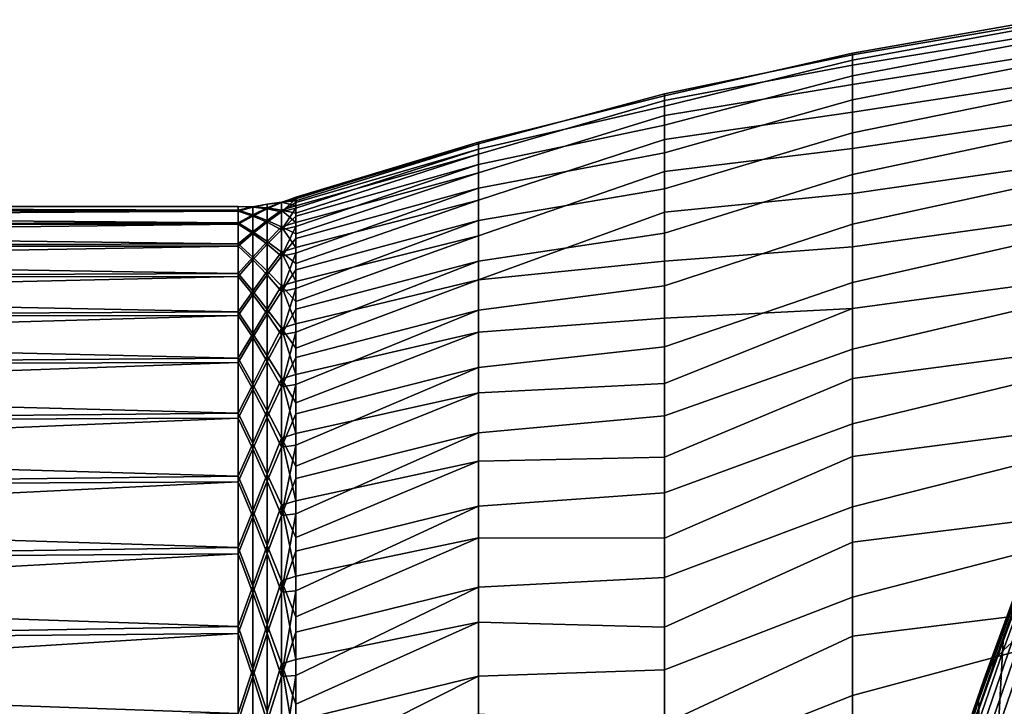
# Model space of a CAD drawing. Header units: metres. Extents: x -29 to 117, y -464 to 29.
# Tile 316 of 362: x 61.13 to 66.41, y 21.52 to 25.2. Entities that reach past the tile are written whole.
import ezdxf

# ---------------------------------------------------------------- set-up
doc = ezdxf.new("R2010")
doc.units = ezdxf.units.M
doc.layers.add('solid_24_501_056_XXX', color=7, linetype='CONTINUOUS')

msp = doc.modelspace()

# ---------------------------------------------------------------- linework, layer by layer
at = {"layer": 'solid_24_501_056_XXX'}
for points in [[(66.614128, 25.185856, 51.092991), (65.597748, 25.012846, 51.241402), (65.597748, 25.022272, 52.322258), (66.614128, 25.201582, 52.174118)], [(66.614128, 25.201582, 52.174118), (65.597748, 25.022272, 52.322258), (65.597748, 24.985014, 53.402512), (66.614128, 25.170919, 53.254925)], [(66.614128, 25.123774, 50.013531), (65.597748, 24.956753, 50.161961), (65.597748, 25.012846, 51.241402), (66.614128, 25.185856, 51.092991)], [(66.614128, 25.170919, 53.254925), (65.597748, 24.985014, 53.402512), (65.597748, 24.90114, 54.480152), (66.614128, 25.093927, 54.333424)], [(66.614128, 25.015446, 48.937729), (65.597748, 24.854099, 49.085945), (65.597748, 24.956753, 50.161961), (66.614128, 25.123774, 50.013531)], [(66.614128, 25.093927, 54.333424), (65.597748, 24.90114, 54.480152), (65.597748, 24.770809, 55.553162), (66.614128, 24.970745, 55.407627)], [(65.597748, 25.012846, 51.241402), (64.589394, 24.803808, 51.707069), (64.589394, 24.79344, 52.774639), (65.597748, 25.022272, 52.322258)], [(65.597748, 25.022272, 52.322258), (64.589394, 24.79344, 52.774639), (64.589394, 24.737144, 53.840767), (65.597748, 24.985014, 53.402512)], [(65.597748, 24.956753, 50.161961), (64.589394, 24.76823, 50.640049), (64.589394, 24.803808, 51.707069), (65.597748, 25.012846, 51.241402)], [(65.597748, 24.985014, 53.402512), (64.589394, 24.737144, 53.840767), (64.589394, 24.635025, 54.903492), (65.597748, 24.90114, 54.480152)], [(66.614128, 24.861073, 47.867561), (65.597748, 24.705074, 48.015369), (65.597748, 24.854099, 49.085945), (66.614128, 25.015446, 48.937729)], [(65.597748, 24.854099, 49.085945), (64.589394, 24.686773, 49.575542), (64.589394, 24.76823, 50.640049), (65.597748, 24.956753, 50.161961)], [(66.614128, 24.970745, 55.407627), (65.597748, 24.770809, 55.553162), (65.597748, 24.594263, 56.619545), (66.614128, 24.801601, 56.475555)], [(65.597748, 24.90114, 54.480152), (64.589394, 24.635025, 54.903492), (64.589394, 24.487272, 55.960835), (65.597748, 24.770809, 55.553162)], [(65.597748, 24.705074, 48.015369), (64.589394, 24.559586, 48.51553), (64.589394, 24.686773, 49.575542), (65.597748, 24.854099, 49.085945)], [(66.614128, 24.660942, 46.805004), (65.597748, 24.509956, 46.952229), (65.597748, 24.705074, 48.015369), (66.614128, 24.861073, 47.867561)], [(64.589394, 24.803808, 51.707069), (64.589394, 24.76823, 50.640049), (63.590717, 24.479879, 50.19796), (63.590717, 24.534863, 51.256824)], [(64.589394, 24.79344, 52.774639), (64.589394, 24.803808, 51.707069), (63.590717, 24.534863, 51.256824), (63.590717, 24.544067, 52.317074)], [(64.589394, 24.737144, 53.840767), (64.589394, 24.79344, 52.774639), (63.590717, 24.544067, 52.317074), (63.590717, 24.507477, 53.376728)], [(64.589394, 24.76823, 50.640049), (64.589394, 24.686773, 49.575542), (63.590717, 24.379219, 49.142464), (63.590717, 24.479879, 50.19796)], [(65.597748, 24.770809, 55.553162), (64.589394, 24.487272, 55.960835), (64.589394, 24.294161, 57.010838), (65.597748, 24.594263, 56.619545)], [(66.614128, 24.801601, 56.475555), (65.597748, 24.594263, 56.619545), (65.597748, 24.37183, 57.677307), (66.614128, 24.586805, 57.535248)], [(64.589394, 24.635025, 54.903492), (64.589394, 24.737144, 53.840767), (63.590717, 24.507477, 53.376728), (63.590717, 24.425158, 54.433819)], [(64.589394, 24.686773, 49.575542), (64.589394, 24.559586, 48.51553), (63.590717, 24.233068, 48.092293), (63.590717, 24.379219, 49.142464)], [(65.597748, 24.509956, 46.952229), (64.589394, 24.386904, 47.461971), (64.589394, 24.559586, 48.51553), (65.597748, 24.705074, 48.015369)], [(64.589394, 24.487272, 55.960835), (64.589394, 24.635025, 54.903492), (63.590717, 24.425158, 54.433819), (63.590717, 24.297264, 55.486366)], [(66.614128, 24.415417, 45.752007), (65.597748, 24.26911, 45.898506), (65.597748, 24.509956, 46.952229), (66.614128, 24.660942, 46.805004)], [(64.589394, 24.559586, 48.51553), (64.589394, 24.386904, 47.461971), (63.590717, 24.041704, 47.049416), (63.590717, 24.233068, 48.092293)], [(65.597748, 24.594263, 56.619545), (64.589394, 24.294161, 57.010838), (64.589394, 24.056046, 58.051563), (65.597748, 24.37183, 57.677307)], [(66.614128, 24.586805, 57.535248), (65.597748, 24.37183, 57.677307), (65.597748, 24.103928, 58.72448), (66.614128, 24.326756, 58.584755)], [(62.611195, 24.245152, 51.564808), (62.611195, 24.248865, 52.096222), (63.590717, 24.544067, 52.317074), (63.590717, 24.534863, 51.256824)], [(62.611195, 24.240934, 52.62759), (62.611195, 24.221359, 53.158657), (63.590717, 24.507477, 53.376728), (63.590717, 24.544067, 52.317074)], [(62.611195, 24.248865, 52.096222), (62.611195, 24.240934, 52.62759), (63.590717, 24.544067, 52.317074)], [(62.611195, 24.202795, 50.502861), (62.611195, 24.229792, 51.033604), (63.590717, 24.534863, 51.256824), (63.590717, 24.479879, 50.19796)], [(62.611195, 24.229792, 51.033604), (62.611195, 24.245152, 51.564808), (63.590717, 24.534863, 51.256824)], [(62.611195, 24.190153, 53.689167), (62.611195, 24.147327, 54.218864), (63.590717, 24.425158, 54.433819), (63.590717, 24.507477, 53.376728)], [(62.611195, 24.221359, 53.158657), (62.611195, 24.190153, 53.689167), (63.590717, 24.507477, 53.376728)], [(65.597748, 24.26911, 45.898506), (64.589394, 24.169046, 46.416817), (64.589394, 24.386904, 47.461971), (65.597748, 24.509956, 46.952229)], [(62.611195, 24.113949, 49.44379), (62.611195, 24.164175, 49.972839), (63.590717, 24.479879, 50.19796), (63.590717, 24.379219, 49.142464)], [(62.611195, 24.164175, 49.972839), (62.611195, 24.202795, 50.502861), (63.590717, 24.479879, 50.19796)], [(64.589394, 24.294161, 57.010838), (64.589394, 24.487272, 55.960835), (63.590717, 24.297264, 55.486366), (63.590717, 24.124035, 56.532406)], [(62.611195, 24.092903, 54.747498), (62.611195, 24.026909, 55.274811), (63.590717, 24.297264, 55.486366), (63.590717, 24.425158, 54.433819)], [(62.611195, 24.147327, 54.218864), (62.611195, 24.092903, 54.747498), (63.590717, 24.425158, 54.433819)], [(66.614128, 24.124952, 44.71051), (65.597748, 23.982985, 44.856167), (65.597748, 24.26911, 45.898506), (66.614128, 24.415417, 45.752007)], [(62.611195, 23.978783, 48.389629), (62.611195, 24.052141, 48.91597), (63.590717, 24.379219, 49.142464), (63.590717, 24.233068, 48.092293)], [(62.611195, 24.052141, 48.91597), (62.611195, 24.113949, 49.44379), (63.590717, 24.379219, 49.142464)], [(64.589394, 24.386904, 47.461971), (64.589394, 24.169046, 46.416817), (63.590717, 23.805481, 46.015778), (63.590717, 24.041704, 47.049416)], [(65.597748, 24.37183, 57.677307), (64.589394, 24.056046, 58.051563), (64.589394, 23.773369, 59.081078), (65.597748, 24.103928, 58.72448)], [(62.611195, 23.949375, 55.800552), (62.611195, 23.860338, 56.324467), (63.590717, 24.124035, 56.532406), (63.590717, 24.297264, 55.486366)], [(62.611195, 24.026909, 55.274811), (62.611195, 23.949375, 55.800552), (63.590717, 24.297264, 55.486366)], [(64.589394, 24.056046, 58.051563), (64.589394, 24.294161, 57.010838), (63.590717, 24.124035, 56.532406), (63.590717, 23.905794, 57.569992)], [(66.614128, 24.326756, 58.584755), (65.597748, 24.103928, 58.72448), (65.597748, 23.791054, 59.759106), (66.614128, 24.021929, 59.622139)], [(62.535694, 24.220148, 52.606102), (62.611195, 24.240934, 52.62759), (62.611195, 24.248865, 52.096222)], [(62.535694, 24.220148, 52.606102), (62.611195, 24.248865, 52.096222), (62.611195, 24.245152, 51.564808)], [(62.535694, 24.223463, 51.545273), (62.611195, 24.245152, 51.564808), (62.611195, 24.229792, 51.033604)], [(62.535694, 24.223463, 51.545273), (62.535694, 24.220148, 52.606102), (62.611195, 24.245152, 51.564808)], [(62.535694, 24.170399, 53.665768), (62.611195, 24.221359, 53.158657), (62.611195, 24.240934, 52.62759)], [(62.535694, 24.220148, 52.606102), (62.535694, 24.170399, 53.665768), (62.611195, 24.240934, 52.62759)], [(65.597748, 23.982985, 44.856167), (64.589394, 23.90642, 45.382008), (64.589394, 24.169046, 46.416817), (65.597748, 24.26911, 45.898506)], [(62.30183, 24.199959, 52.044647), (57.914215, 24.200001, 52), (57.914215, 24.194078, 52.535355)], [(62.30183, 24.199959, 52.044647), (62.30183, 24.178822, 50.987778), (57.914215, 24.194078, 51.464645), (57.914215, 24.200001, 52)], [(62.30183, 24.174921, 53.101429), (62.30183, 24.199959, 52.044647), (57.914215, 24.194078, 52.535355), (57.914215, 24.176313, 53.070446)], [(62.30183, 24.178822, 50.987778), (57.914215, 24.176313, 50.929554), (57.914215, 24.194078, 51.464645)], [(62.380379, 24.198225, 51.514771), (62.30183, 24.178822, 50.987778), (62.30183, 24.199959, 52.044647)], [(62.380379, 24.196308, 52.572933), (62.30183, 24.199959, 52.044647), (62.30183, 24.174921, 53.101429)], [(62.380379, 24.198225, 51.514771), (62.30183, 24.199959, 52.044647), (62.380379, 24.196308, 52.572933)], [(62.380379, 24.153889, 50.457531), (62.30183, 24.178822, 50.987778), (62.380379, 24.198225, 51.514771)], [(62.380379, 24.196308, 52.572933), (62.30183, 24.174921, 53.101429), (62.380379, 24.14814, 53.630005)], [(62.380379, 24.196308, 52.572933), (62.458523, 24.186665, 53.11504), (62.458523, 24.212288, 52.05616)], [(62.380379, 24.198225, 51.514771), (62.458523, 24.212288, 52.05616), (62.458523, 24.191576, 50.997177)], [(62.380379, 24.198225, 51.514771), (62.380379, 24.196308, 52.572933), (62.458523, 24.212288, 52.05616)], [(62.380379, 24.153889, 50.457531), (62.380379, 24.198225, 51.514771), (62.458523, 24.191576, 50.997177)], [(62.380379, 24.196308, 52.572933), (62.380379, 24.14814, 53.630005), (62.458523, 24.186665, 53.11504)], [(62.380379, 24.153889, 50.457531), (62.458523, 24.191576, 50.997177), (62.458523, 24.124571, 49.940113)], [(62.380379, 24.14814, 53.630005), (62.458523, 24.114754, 54.17178), (62.458523, 24.186665, 53.11504)], [(62.458523, 24.212288, 52.05616), (62.535694, 24.220148, 52.606102), (62.535694, 24.223463, 51.545273)], [(62.458523, 24.191576, 50.997177), (62.535694, 24.223463, 51.545273), (62.535694, 24.180336, 50.485313)], [(62.458523, 24.191576, 50.997177), (62.458523, 24.212288, 52.05616), (62.535694, 24.223463, 51.545273)], [(62.458523, 24.186665, 53.11504), (62.535694, 24.170399, 53.665768), (62.535694, 24.220148, 52.606102)], [(62.458523, 24.212288, 52.05616), (62.458523, 24.186665, 53.11504), (62.535694, 24.220148, 52.606102)], [(62.458523, 24.124571, 49.940113), (62.458523, 24.191576, 50.997177), (62.535694, 24.180336, 50.485313)], [(62.458523, 24.186665, 53.11504), (62.458523, 24.114754, 54.17178), (62.535694, 24.170399, 53.665768)], [(62.535694, 24.223463, 51.545273), (62.611195, 24.229792, 51.033604), (62.611195, 24.202795, 50.502861)], [(62.535694, 24.180336, 50.485313), (62.535694, 24.223463, 51.545273), (62.611195, 24.202795, 50.502861)], [(62.535694, 24.170399, 53.665768), (62.611195, 24.190153, 53.689167), (62.611195, 24.221359, 53.158657)], [(62.535694, 24.180336, 50.485313), (62.611195, 24.202795, 50.502861), (62.611195, 24.164175, 49.972839)], [(62.535694, 24.074308, 54.72224), (62.611195, 24.147327, 54.218864), (62.611195, 24.190153, 53.689167)], [(62.535694, 24.170399, 53.665768), (62.535694, 24.074308, 54.72224), (62.611195, 24.190153, 53.689167)], [(62.611195, 23.797554, 47.342403), (62.611195, 23.893906, 47.865025), (63.590717, 24.233068, 48.092293), (63.590717, 24.041704, 47.049416)], [(62.611195, 23.893906, 47.865025), (62.611195, 23.978783, 48.389629), (63.590717, 24.233068, 48.092293)], [(62.30183, 24.178822, 50.987778), (62.30183, 24.111549, 49.932842), (57.914215, 24.146717, 50.394985), (57.914215, 24.176313, 50.929554)], [(62.30183, 24.174921, 53.101429), (57.914215, 24.176313, 53.070446), (57.914215, 24.146717, 53.605015)], [(62.30183, 24.103758, 54.156113), (62.30183, 24.174921, 53.101429), (57.914215, 24.146717, 53.605015), (57.914215, 24.105301, 54.138798)], [(62.30183, 24.111549, 49.932842), (57.914215, 24.105301, 49.861202), (57.914215, 24.146717, 50.394985)], [(62.380379, 24.153889, 50.457531), (62.30183, 24.111549, 49.932842), (62.30183, 24.178822, 50.987778)], [(62.380379, 24.14814, 53.630005), (62.30183, 24.174921, 53.101429), (62.30183, 24.103758, 54.156113)], [(62.380379, 24.063383, 49.40324), (62.30183, 24.111549, 49.932842), (62.380379, 24.153889, 50.457531)], [(62.380379, 24.14814, 53.630005), (62.30183, 24.103758, 54.156113), (62.380379, 24.053812, 54.68396)], [(62.380379, 24.063383, 49.40324), (62.380379, 24.153889, 50.457531), (62.458523, 24.124571, 49.940113)], [(62.380379, 24.14814, 53.630005), (62.380379, 24.053812, 54.68396), (62.458523, 24.114754, 54.17178)], [(62.458523, 24.124571, 49.940113), (62.535694, 24.180336, 50.485313), (62.535694, 24.090851, 49.428261)], [(62.458523, 24.114754, 54.17178), (62.535694, 24.074308, 54.72224), (62.535694, 24.170399, 53.665768)], [(62.535694, 24.180336, 50.485313), (62.611195, 24.164175, 49.972839), (62.611195, 24.113949, 49.44379)], [(62.535694, 24.090851, 49.428261), (62.535694, 24.180336, 50.485313), (62.611195, 24.113949, 49.44379)], [(62.535694, 24.074308, 54.72224), (62.611195, 24.092903, 54.747498), (62.611195, 24.147327, 54.218864)], [(64.589394, 24.169046, 46.416817), (64.589394, 23.90642, 45.382008), (63.590717, 23.805481, 46.015778)], [(62.30183, 24.111549, 49.932842), (62.30183, 23.998274, 48.881851), (57.914215, 24.052088, 49.328465), (57.914215, 24.105301, 49.861202)], [(62.30183, 24.103758, 54.156113), (57.914215, 24.105301, 54.138798), (57.914215, 24.052088, 54.671535)], [(62.30183, 23.986605, 55.20668), (62.30183, 24.103758, 54.156113), (57.914215, 24.052088, 54.671535), (57.914215, 23.987101, 55.202965)], [(62.380379, 24.063383, 49.40324), (62.30183, 23.998274, 48.881851), (62.30183, 24.111549, 49.932842)], [(62.380379, 24.053812, 54.68396), (62.30183, 24.103758, 54.156113), (62.30183, 23.986605, 55.20668)], [(62.380379, 24.063383, 49.40324), (62.458523, 24.124571, 49.940113), (62.458523, 24.011396, 48.88699)], [(62.380379, 24.053812, 54.68396), (62.458523, 23.996696, 55.224369), (62.458523, 24.114754, 54.17178)], [(62.458523, 24.011396, 48.88699), (62.458523, 24.124571, 49.940113), (62.535694, 24.090851, 49.428261)], [(62.458523, 24.114754, 54.17178), (62.458523, 23.996696, 55.224369), (62.535694, 24.074308, 54.72224)], [(62.458523, 24.011396, 48.88699), (62.535694, 24.090851, 49.428261), (62.535694, 23.955177, 48.376137)], [(62.535694, 24.090851, 49.428261), (62.611195, 24.113949, 49.44379), (62.611195, 24.052141, 48.91597)], [(62.535694, 23.932064, 55.773495), (62.611195, 24.026909, 55.274811), (62.611195, 24.092903, 54.747498)], [(62.535694, 24.074308, 54.72224), (62.535694, 23.932064, 55.773495), (62.611195, 24.092903, 54.747498)], [(62.535694, 24.090851, 49.428261), (62.611195, 24.052141, 48.91597), (62.611195, 23.978783, 48.389629)], [(62.535694, 23.955177, 48.376137), (62.535694, 24.090851, 49.428261), (62.611195, 23.978783, 48.389629)], [(62.611195, 23.759842, 56.846306), (62.611195, 23.647934, 57.365818), (63.590717, 23.905794, 57.569992), (63.590717, 24.124035, 56.532406)], [(62.611195, 23.860338, 56.324467), (62.611195, 23.759842, 56.846306), (63.590717, 24.124035, 56.532406)], [(65.597748, 24.103928, 58.72448), (64.589394, 23.773369, 59.081078), (64.589394, 23.446655, 60.097473), (65.597748, 23.791054, 59.759106)], [(66.614128, 23.790083, 43.68243), (65.597748, 23.652115, 43.827156), (65.597748, 23.982985, 44.856167), (66.614128, 24.124952, 44.71051)], [(62.30183, 23.998274, 48.881851), (57.914215, 23.987101, 48.797035), (57.914215, 24.052088, 49.328465)], [(62.380379, 23.92688, 48.353912), (62.30183, 23.998274, 48.881851), (62.380379, 24.063383, 49.40324)], [(62.380379, 24.053812, 54.68396), (62.30183, 23.986605, 55.20668), (62.380379, 23.913507, 55.732788)], [(62.380379, 23.92688, 48.353912), (62.380379, 24.063383, 49.40324), (62.458523, 24.011396, 48.88699)], [(62.380379, 24.053812, 54.68396), (62.380379, 23.913507, 55.732788), (62.458523, 23.996696, 55.224369)], [(62.458523, 23.996696, 55.224369), (62.535694, 23.932064, 55.773495), (62.535694, 24.074308, 54.72224)], [(62.611195, 23.570612, 46.304127), (62.611195, 23.689772, 46.822021), (63.590717, 24.041704, 47.049416), (63.590717, 23.805481, 46.015778)], [(62.611195, 23.689772, 46.822021), (62.611195, 23.797554, 47.342403), (63.590717, 24.041704, 47.049416)], [(64.589394, 23.773369, 59.081078), (64.589394, 24.056046, 58.051563), (63.590717, 23.905794, 57.569992), (63.590717, 23.642948, 58.597183)], [(57.827667, 23.929707, 55.631905), (57.914215, 23.910376, 55.732826), (62.30183, 23.986605, 55.20668), (57.914215, 23.987101, 55.202965)], [(62.30183, 23.998274, 48.881851), (62.30183, 23.839209, 47.836807), (57.914215, 23.910376, 48.267174), (57.914215, 23.987101, 48.797035)], [(62.30183, 23.986605, 55.20668), (57.914215, 23.910376, 55.732826), (57.914215, 23.821945, 56.260857), (62.30183, 23.823685, 56.251129)], [(62.380379, 23.92688, 48.353912), (62.30183, 23.839209, 47.836807), (62.30183, 23.998274, 48.881851)], [(62.380379, 23.913507, 55.732788), (62.30183, 23.986605, 55.20668), (62.30183, 23.823685, 56.251129)], [(62.380379, 23.92688, 48.353912), (62.458523, 24.011396, 48.88699), (62.458523, 23.852274, 47.839825)], [(62.380379, 23.913507, 55.732788), (62.458523, 23.832718, 56.270786), (62.458523, 23.996696, 55.224369)], [(62.458523, 23.852274, 47.839825), (62.458523, 24.011396, 48.88699), (62.535694, 23.955177, 48.376137)], [(62.458523, 23.996696, 55.224369), (62.458523, 23.832718, 56.270786), (62.535694, 23.932064, 55.773495)], [(62.535694, 23.932064, 55.773495), (62.611195, 23.949375, 55.800552), (62.611195, 24.026909, 55.274811)], [(62.535694, 23.955177, 48.376137), (62.611195, 23.978783, 48.389629), (62.611195, 23.893906, 47.865025)], [(65.597748, 23.652115, 43.827156), (64.589394, 23.59951, 44.359455), (64.589394, 23.90642, 45.382008), (65.597748, 23.982985, 44.856167)], [(66.614128, 24.021929, 59.622139), (65.597748, 23.791054, 59.759106), (65.597748, 23.433792, 60.779255), (66.614128, 23.672886, 60.645493)], [(62.380379, 23.744642, 47.311558), (62.30183, 23.839209, 47.836807), (62.380379, 23.92688, 48.353912)], [(62.380379, 23.744642, 47.311558), (62.380379, 23.92688, 48.353912), (62.458523, 23.852274, 47.839825)], [(62.458523, 23.852274, 47.839825), (62.535694, 23.955177, 48.376137), (62.535694, 23.773579, 47.330963)], [(62.458523, 23.832718, 56.270786), (62.535694, 23.743937, 56.817516), (62.535694, 23.932064, 55.773495)], [(62.535694, 23.955177, 48.376137), (62.611195, 23.893906, 47.865025), (62.611195, 23.797554, 47.342403)], [(62.535694, 23.773579, 47.330963), (62.535694, 23.955177, 48.376137), (62.611195, 23.797554, 47.342403)], [(62.535694, 23.743937, 56.817516), (62.611195, 23.860338, 56.324467), (62.611195, 23.949375, 55.800552)], [(62.535694, 23.932064, 55.773495), (62.535694, 23.743937, 56.817516), (62.611195, 23.949375, 55.800552)], [(62.30183, 23.839209, 47.836807), (57.914215, 23.821945, 47.739143), (57.914215, 23.910376, 48.267174)], [(62.380379, 23.913507, 55.732788), (62.30183, 23.823685, 56.251129), (62.380379, 23.727493, 56.774475)], [(62.380379, 23.913507, 55.732788), (62.380379, 23.727493, 56.774475), (62.458523, 23.832718, 56.270786)], [(62.611195, 23.524668, 57.882751), (62.611195, 23.390102, 58.396858), (63.590717, 23.642948, 58.597183), (63.590717, 23.905794, 57.569992)], [(62.611195, 23.647934, 57.365818), (62.611195, 23.524668, 57.882751), (63.590717, 23.905794, 57.569992)], [(64.589394, 23.59951, 44.359455), (63.590717, 23.524839, 44.993305), (63.590717, 23.805481, 46.015778), (64.589394, 23.90642, 45.382008)], [(57.827667, 23.751299, 56.658051), (57.914215, 23.721857, 56.786808), (62.30183, 23.823685, 56.251129), (57.914215, 23.821945, 56.260857)], [(62.30183, 23.839209, 47.836807), (62.30183, 23.634657, 46.799709), (57.914215, 23.721857, 47.213192), (57.914215, 23.821945, 47.739143)], [(62.30183, 23.823685, 56.251129), (57.914215, 23.721857, 56.786808), (57.914215, 23.610157, 57.310413), (62.30183, 23.615307, 57.287464)], [(62.380379, 23.744642, 47.311558), (62.30183, 23.634657, 46.799709), (62.30183, 23.839209, 47.836807)], [(62.380379, 23.727493, 56.774475), (62.30183, 23.823685, 56.251129), (62.30183, 23.615307, 57.287464)], [(62.380379, 23.744642, 47.311558), (62.458523, 23.852274, 47.839825), (62.458523, 23.647505, 46.800617)], [(62.380379, 23.727493, 56.774475), (62.458523, 23.623129, 57.309029), (62.458523, 23.832718, 56.270786)], [(62.458523, 23.647505, 46.800617), (62.458523, 23.852274, 47.839825), (62.535694, 23.773579, 47.330963)], [(62.458523, 23.832718, 56.270786), (62.458523, 23.623129, 57.309029), (62.535694, 23.743937, 56.817516)], [(62.535694, 23.743937, 56.817516), (62.611195, 23.759842, 56.846306), (62.611195, 23.860338, 56.324467)], [(62.458523, 23.647505, 46.800617), (62.535694, 23.773579, 47.330963), (62.535694, 23.5464, 46.294739)], [(62.535694, 23.773579, 47.330963), (62.611195, 23.797554, 47.342403), (62.611195, 23.689772, 46.822021)], [(62.535694, 23.773579, 47.330963), (62.611195, 23.689772, 46.822021), (62.611195, 23.570612, 46.304127)], [(62.535694, 23.5464, 46.294739), (62.535694, 23.773579, 47.330963), (62.611195, 23.570612, 46.304127)], [(62.611195, 23.298395, 45.276791), (62.611195, 23.440132, 45.788967), (63.590717, 23.805481, 46.015778), (63.590717, 23.524839, 44.993305)], [(62.611195, 23.440132, 45.788967), (62.611195, 23.570612, 46.304127), (63.590717, 23.805481, 46.015778)], [(64.589394, 23.446655, 60.097473), (64.589394, 23.773369, 59.081078), (63.590717, 23.642948, 58.597183), (63.590717, 23.335985, 59.612068)], [(65.597748, 23.791054, 59.759106), (64.589394, 23.446655, 60.097473), (64.589394, 23.076509, 61.098873), (65.597748, 23.433792, 60.779255)], [(66.614128, 23.411423, 42.669659), (65.597748, 23.277117, 42.813393), (65.597748, 23.652115, 43.827156), (66.614128, 23.790083, 43.68243)], [(62.30183, 23.634657, 46.799709), (57.914215, 23.610157, 46.689587), (57.914215, 23.721857, 47.213192)], [(62.380379, 23.517017, 46.27816), (62.30183, 23.634657, 46.799709), (62.380379, 23.744642, 47.311558)], [(62.380379, 23.727493, 56.774475), (62.30183, 23.615307, 57.287464), (62.380379, 23.496124, 57.807041)], [(62.380379, 23.517017, 46.27816), (62.380379, 23.744642, 47.311558), (62.458523, 23.647505, 46.800617)], [(62.380379, 23.727493, 56.774475), (62.380379, 23.496124, 57.807041), (62.458523, 23.623129, 57.309029)], [(62.458523, 23.623129, 57.309029), (62.535694, 23.510286, 57.852299), (62.535694, 23.743937, 56.817516)], [(62.535694, 23.510286, 57.852299), (62.611195, 23.647934, 57.365818), (62.611195, 23.759842, 56.846306)], [(62.535694, 23.743937, 56.817516), (62.535694, 23.510286, 57.852299), (62.611195, 23.759842, 56.846306)], [(66.614128, 23.672886, 60.645493), (65.597748, 23.433792, 60.779255), (65.597748, 23.03281, 61.783024), (66.614128, 23.280268, 61.652931)], [(57.827667, 23.528908, 57.675571), (57.914215, 23.486902, 57.831417), (62.30183, 23.615307, 57.287464), (57.914215, 23.610157, 57.310413)], [(62.30183, 23.634657, 46.799709), (62.30183, 23.385008, 45.77253), (57.914215, 23.486902, 46.168583), (57.914215, 23.610157, 46.689587)], [(62.30183, 23.615307, 57.287464), (57.914215, 23.486902, 57.831417), (57.914215, 23.35215, 58.349571), (62.30183, 23.361872, 58.313713)], [(62.380379, 23.517017, 46.27816), (62.30183, 23.385008, 45.77253), (62.30183, 23.634657, 46.799709)], [(62.380379, 23.496124, 57.807041), (62.30183, 23.615307, 57.287464), (62.30183, 23.361872, 58.313713)], [(62.380379, 23.517017, 46.27816), (62.458523, 23.647505, 46.800617), (62.458523, 23.397482, 45.771366)], [(62.380379, 23.496124, 57.807041), (62.458523, 23.368334, 58.337112), (62.458523, 23.623129, 57.309029)], [(62.458523, 23.397482, 45.771366), (62.458523, 23.647505, 46.800617), (62.535694, 23.5464, 46.294739)], [(62.458523, 23.623129, 57.309029), (62.458523, 23.368334, 58.337112), (62.535694, 23.510286, 57.852299)], [(62.535694, 23.510286, 57.852299), (62.611195, 23.524668, 57.882751), (62.611195, 23.647934, 57.365818)], [(62.611195, 23.244305, 58.907894), (62.611195, 23.087343, 59.415615), (63.590717, 23.335985, 59.612068), (63.590717, 23.642948, 58.597183)], [(62.611195, 23.390102, 58.396858), (62.611195, 23.244305, 58.907894), (63.590717, 23.642948, 58.597183)], [(65.597748, 23.652115, 43.827156), (65.597748, 23.277117, 42.813393), (64.589394, 22.85519, 42.358681), (64.589394, 23.248882, 43.351059)], [(65.597748, 23.652115, 43.827156), (64.589394, 23.248882, 43.351059), (64.589394, 23.59951, 44.359455)], [(62.535694, 23.5464, 46.294739), (62.611195, 23.570612, 46.304127), (62.611195, 23.440132, 45.788967)], [(64.589394, 23.248882, 43.351059), (63.590717, 23.200302, 43.983906), (63.590717, 23.524839, 44.993305), (64.589394, 23.59951, 44.359455)], [(62.380379, 23.24444, 45.255703), (62.30183, 23.385008, 45.77253), (62.380379, 23.517017, 46.27816)], [(62.380379, 23.24444, 45.255703), (62.380379, 23.517017, 46.27816), (62.458523, 23.397482, 45.771366)], [(62.458523, 23.397482, 45.771366), (62.535694, 23.5464, 46.294739), (62.535694, 23.274076, 45.269451)], [(62.458523, 23.368334, 58.337112), (62.535694, 23.231562, 58.875862), (62.535694, 23.510286, 57.852299)], [(62.535694, 23.5464, 46.294739), (62.611195, 23.440132, 45.788967), (62.611195, 23.298395, 45.276791)], [(62.535694, 23.274076, 45.269451), (62.535694, 23.5464, 46.294739), (62.611195, 23.298395, 45.276791)], [(62.535694, 23.231562, 58.875862), (62.611195, 23.390102, 58.396858), (62.611195, 23.524668, 57.882751)], [(62.535694, 23.510286, 57.852299), (62.535694, 23.231562, 58.875862), (62.611195, 23.524668, 57.882751)], [(62.611195, 22.981422, 44.262367), (62.611195, 23.145466, 44.767841), (63.590717, 23.524839, 44.993305), (63.590717, 23.200302, 43.983906)], [(62.611195, 23.145466, 44.767841), (62.611195, 23.298395, 45.276791), (63.590717, 23.524839, 44.993305)], [(62.30183, 23.385008, 45.77253), (57.914215, 23.35215, 45.650429), (57.914215, 23.486902, 46.168583)], [(62.380379, 23.496124, 57.807041), (62.30183, 23.361872, 58.313713), (62.380379, 23.219843, 58.828503)], [(62.380379, 23.496124, 57.807041), (62.380379, 23.219843, 58.828503), (62.458523, 23.368334, 58.337112)], [(64.589394, 23.076509, 61.098873), (64.589394, 23.446655, 60.097473), (63.590717, 23.335985, 59.612068), (63.590717, 22.985483, 60.612747)], [(62.380379, 23.24444, 45.255703), (62.458523, 23.397482, 45.771366), (62.458523, 23.102682, 44.754028)], [(62.458523, 23.102682, 44.754028), (62.458523, 23.397482, 45.771366), (62.535694, 23.274076, 45.269451)], [(65.597748, 23.433792, 60.779255), (64.589394, 23.076509, 61.098873), (64.589394, 22.663616, 62.083416), (65.597748, 23.03281, 61.783024)], [(66.614128, 22.989672, 41.674065), (65.597748, 22.85869, 41.816769), (65.597748, 23.277117, 42.813393), (66.614128, 23.411423, 42.669659)], [(57.827667, 23.262947, 58.682583), (57.914215, 23.205971, 58.864616), (62.30183, 23.361872, 58.313713), (57.914215, 23.35215, 58.349571)], [(62.30183, 23.385008, 45.77253), (62.30183, 23.090742, 44.757236), (57.914215, 23.205971, 45.135384), (57.914215, 23.35215, 45.650429)], [(62.30183, 23.361872, 58.313713), (57.914215, 23.205971, 58.864616), (57.914215, 23.048431, 59.376301), (62.30183, 23.06386, 59.327919)], [(62.380379, 23.24444, 45.255703), (62.30183, 23.090742, 44.757236), (62.30183, 23.385008, 45.77253)], [(62.380379, 23.219843, 58.828503), (62.30183, 23.361872, 58.313713), (62.30183, 23.06386, 59.327919)], [(62.380379, 23.219843, 58.828503), (62.458523, 23.068819, 59.353069), (62.458523, 23.368334, 58.337112)], [(62.458523, 23.368334, 58.337112), (62.458523, 23.068819, 59.353069), (62.535694, 23.231562, 58.875862)], [(62.535694, 23.231562, 58.875862), (62.611195, 23.244305, 58.907894), (62.611195, 23.390102, 58.396858)], [(62.535694, 23.274076, 45.269451), (62.611195, 23.298395, 45.276791), (62.611195, 23.145466, 44.767841)], [(62.611195, 22.919292, 59.919769), (62.611195, 22.740234, 60.420124), (63.590717, 22.985483, 60.612747), (63.590717, 23.335985, 59.612068)], [(62.611195, 23.087343, 59.415615), (62.611195, 22.919292, 59.919769), (63.590717, 23.335985, 59.612068)], [(62.380379, 22.927433, 44.246136), (62.30183, 23.090742, 44.757236), (62.380379, 23.24444, 45.255703)], [(62.380379, 22.927433, 44.246136), (62.380379, 23.24444, 45.255703), (62.458523, 23.102682, 44.754028)], [(62.458523, 23.102682, 44.754028), (62.535694, 23.274076, 45.269451), (62.535694, 22.957134, 44.257069)], [(62.535694, 23.274076, 45.269451), (62.611195, 23.145466, 44.767841), (62.611195, 22.981422, 44.262367)], [(62.535694, 22.957134, 44.257069), (62.535694, 23.274076, 45.269451), (62.611195, 22.981422, 44.262367)], [(62.535694, 22.908297, 59.886246), (62.611195, 23.087343, 59.415615), (62.611195, 23.244305, 58.907894)], [(62.535694, 23.231562, 58.875862), (62.535694, 22.908297, 59.886246), (62.611195, 23.244305, 58.907894)], [(64.589394, 22.85519, 42.358681), (63.590717, 22.832478, 42.98946), (63.590717, 23.200302, 43.983906), (64.589394, 23.248882, 43.351059)], [(65.597748, 23.277117, 42.813393), (65.597748, 22.85869, 41.816769), (64.589394, 22.419161, 41.384167), (64.589394, 22.85519, 42.358681)], [(66.614128, 23.280268, 61.652931), (65.597748, 23.03281, 61.783024), (65.597748, 22.588856, 62.768543), (66.614128, 22.844801, 62.642605)], [(62.30183, 23.090742, 44.757236), (57.914215, 23.048431, 44.623699), (57.914215, 23.205971, 45.135384)], [(62.380379, 23.219843, 58.828503), (62.30183, 23.06386, 59.327919), (62.380379, 22.899178, 59.836914)], [(62.380379, 23.219843, 58.828503), (62.380379, 22.899178, 59.836914), (62.458523, 23.068819, 59.353069)], [(62.458523, 23.068819, 59.353069), (62.535694, 22.908297, 59.886246), (62.535694, 23.231562, 58.875862)], [(62.611195, 22.620306, 43.26281), (62.611195, 22.806341, 43.760609), (63.590717, 23.200302, 43.983906), (63.590717, 22.832478, 42.98946)], [(62.611195, 22.806341, 43.760609), (62.611195, 22.981422, 44.262367), (63.590717, 23.200302, 43.983906)], [(62.30183, 23.090742, 44.757236), (62.30183, 22.752417, 43.755756), (57.914215, 22.879612, 44.115627), (57.914215, 23.048431, 44.623699)], [(62.380379, 22.927433, 44.246136), (62.30183, 22.752417, 43.755756), (62.30183, 23.090742, 44.757236)], [(62.380379, 22.927433, 44.246136), (62.458523, 23.102682, 44.754028), (62.458523, 22.763672, 43.750561)], [(62.458523, 22.763672, 43.750561), (62.458523, 23.102682, 44.754028), (62.535694, 22.957134, 44.257069)], [(62.535694, 22.908297, 59.886246), (62.611195, 22.919292, 59.919769), (62.611195, 23.087343, 59.415615)], [(57.827667, 22.953909, 59.677219), (57.914215, 22.879612, 59.884373), (62.30183, 23.06386, 59.327919), (57.914215, 23.048431, 59.376301)], [(62.30183, 23.06386, 59.327919), (57.914215, 22.879612, 59.884373), (57.914215, 22.699594, 60.388588), (62.30183, 22.721842, 60.32814)], [(62.380379, 22.899178, 59.836914), (62.30183, 23.06386, 59.327919), (62.30183, 22.721842, 60.32814)], [(62.380379, 22.899178, 59.836914), (62.458523, 22.725157, 60.354954), (62.458523, 23.068819, 59.353069)], [(62.458523, 23.068819, 59.353069), (62.458523, 22.725157, 60.354954), (62.535694, 22.908297, 59.886246)], [(64.589394, 22.663616, 62.083416), (64.589394, 23.076509, 61.098873), (63.590717, 22.985483, 60.612747), (63.590717, 22.592091, 61.597355)], [(65.597748, 23.03281, 61.783024), (64.589394, 22.663616, 62.083416), (64.589394, 22.20874, 63.049278), (65.597748, 22.588856, 62.768543)], [(62.535694, 22.957134, 44.257069), (62.611195, 22.981422, 44.262367), (62.611195, 22.806341, 43.760609)], [(62.611195, 22.550255, 60.916431), (62.611195, 22.349443, 61.408459), (63.590717, 22.592091, 61.597355), (63.590717, 22.985483, 60.612747)], [(62.611195, 22.740234, 60.420124), (62.611195, 22.550255, 60.916431), (63.590717, 22.985483, 60.612747)], [(66.614128, 22.525606, 40.697475), (65.597748, 22.397615, 40.839142), (65.597748, 22.85869, 41.816769), (66.614128, 22.989672, 41.674065)], [(62.380379, 22.566599, 43.251389), (62.30183, 22.752417, 43.755756), (62.380379, 22.927433, 44.246136)], [(62.380379, 22.566599, 43.251389), (62.380379, 22.927433, 44.246136), (62.458523, 22.763672, 43.750561)], [(62.458523, 22.763672, 43.750561), (62.535694, 22.957134, 44.257069), (62.535694, 22.596176, 43.259533)], [(62.535694, 22.957134, 44.257069), (62.611195, 22.806341, 43.760609), (62.611195, 22.620306, 43.26281)], [(62.535694, 22.596176, 43.259533), (62.535694, 22.957134, 44.257069), (62.611195, 22.620306, 43.26281)], [(62.535694, 22.541113, 60.881508), (62.611195, 22.740234, 60.420124), (62.611195, 22.919292, 59.919769)], [(62.535694, 22.908297, 59.886246), (62.535694, 22.541113, 60.881508), (62.611195, 22.919292, 59.919769)], [(62.30183, 22.752417, 43.755756), (57.914215, 22.699594, 43.611412), (57.914215, 22.879612, 44.115627)], [(62.380379, 22.899178, 59.836914), (62.30183, 22.721842, 60.32814), (62.380379, 22.53474, 60.830345)], [(62.380379, 22.899178, 59.836914), (62.380379, 22.53474, 60.830345), (62.458523, 22.725157, 60.354954)], [(62.458523, 22.725157, 60.354954), (62.535694, 22.541113, 60.881508), (62.535694, 22.908297, 59.886246)], [(62.611195, 22.215736, 42.280033), (62.611195, 22.423407, 42.769203), (63.590717, 22.832478, 42.98946), (63.590717, 22.422049, 42.011829)], [(62.611195, 22.423407, 42.769203), (62.611195, 22.620306, 43.26281), (63.590717, 22.832478, 42.98946)], [(64.589394, 22.419161, 41.384167), (63.590717, 22.422049, 42.011829), (63.590717, 22.832478, 42.98946), (64.589394, 22.85519, 42.358681)], [(65.597748, 22.85869, 41.816769), (65.597748, 22.397615, 40.839142), (64.589394, 21.941603, 40.429314), (64.589394, 22.419161, 41.384167)], [(66.614128, 22.844801, 62.642605), (65.597748, 22.588856, 62.768543), (65.597748, 22.102758, 63.733971), (66.614128, 22.367285, 63.61269)], [(62.380379, 22.566599, 43.251389), (62.458523, 22.763672, 43.750561), (62.458523, 22.3811, 42.762878)], [(62.458523, 22.3811, 42.762878), (62.458523, 22.763672, 43.750561), (62.535694, 22.596176, 43.259533)], [(57.827667, 22.602365, 60.657639), (57.914215, 22.508465, 60.888699), (62.30183, 22.721842, 60.32814), (57.914215, 22.699594, 60.388588)], [(62.30183, 22.752417, 43.755756), (62.30183, 22.37068, 42.770012), (57.914215, 22.508465, 43.111301), (57.914215, 22.699594, 43.611412)], [(62.30183, 22.721842, 60.32814), (57.914215, 22.508465, 60.888699), (57.914215, 22.30632, 61.384457), (62.30183, 22.33647, 61.312469)], [(62.380379, 22.566599, 43.251389), (62.30183, 22.37068, 42.770012), (62.30183, 22.752417, 43.755756)], [(62.380379, 22.53474, 60.830345), (62.30183, 22.721842, 60.32814), (62.30183, 22.33647, 61.312469)], [(62.380379, 22.53474, 60.830345), (62.458523, 22.338007, 61.340851), (62.458523, 22.725157, 60.354954)], [(62.458523, 22.725157, 60.354954), (62.458523, 22.338007, 61.340851), (62.535694, 22.541113, 60.881508)], [(62.535694, 22.541113, 60.881508), (62.611195, 22.550255, 60.916431), (62.611195, 22.740234, 60.420124)], [(64.589394, 22.20874, 63.049278), (64.589394, 22.663616, 62.083416), (63.590717, 22.592091, 61.597355), (63.590717, 22.156546, 62.564056)], [(62.535694, 22.596176, 43.259533), (62.611195, 22.620306, 43.26281), (62.611195, 22.423407, 42.769203)], [(62.380379, 22.16263, 42.273369), (62.30183, 22.37068, 42.770012), (62.380379, 22.566599, 43.251389)], [(62.380379, 22.16263, 42.273369), (62.380379, 22.566599, 43.251389), (62.458523, 22.3811, 42.762878)], [(62.458523, 22.3811, 42.762878), (62.535694, 22.596176, 43.259533), (62.535694, 22.191898, 42.278755)], [(62.535694, 22.596176, 43.259533), (62.611195, 22.423407, 42.769203), (62.611195, 22.215736, 42.280033)], [(62.535694, 22.191898, 42.278755), (62.535694, 22.596176, 43.259533), (62.611195, 22.215736, 42.280033)], [(62.535694, 22.130713, 61.859741), (62.611195, 22.349443, 61.408459), (62.611195, 22.550255, 60.916431)], [(62.535694, 22.541113, 60.881508), (62.535694, 22.130713, 61.859741), (62.611195, 22.550255, 60.916431)], [(62.611195, 22.137899, 61.895966), (62.611195, 21.915722, 62.378723), (63.590717, 22.156546, 62.564056), (63.590717, 22.592091, 61.597355)], [(62.611195, 22.349443, 61.408459), (62.611195, 22.137899, 61.895966), (63.590717, 22.592091, 61.597355)], [(65.597748, 22.588856, 62.768543), (64.589394, 22.20874, 63.049278), (64.589394, 21.712727, 63.994675), (65.597748, 22.102758, 63.733971)], [(66.654297, 22.504747, 68.50296), (66.405273, 21.81748, 69.392563), (66.45224, 21.860304, 69.440414), (66.701797, 22.549065, 68.548874)], [(62.30183, 22.37068, 42.770012), (57.914215, 22.30632, 42.615543), (57.914215, 22.508465, 43.111301)], [(62.380379, 22.53474, 60.830345), (62.30183, 22.33647, 61.312469), (62.380379, 22.12723, 61.806896)], [(62.380379, 22.53474, 60.830345), (62.380379, 22.12723, 61.806896), (62.458523, 22.338007, 61.340851)], [(62.458523, 22.338007, 61.340851), (62.535694, 22.130713, 61.859741), (62.535694, 22.541113, 60.881508)], [(66.614128, 22.020077, 39.741688), (65.597748, 21.894754, 39.882339), (65.597748, 22.397615, 40.839142), (66.614128, 22.525606, 40.697475)], [(66.613129, 22.455963, 68.455482), (66.364693, 21.770294, 69.34301), (66.405273, 21.81748, 69.392563), (66.654297, 22.504747, 68.50296)], [(66.578705, 22.403193, 68.406906), (66.330879, 21.71921, 69.292252), (66.364693, 21.770294, 69.34301), (66.613129, 22.455963, 68.455482)], [(62.611195, 21.768494, 41.315926), (62.611195, 21.997398, 41.795528), (63.590717, 22.422049, 42.011829), (63.590717, 21.969786, 41.052837)], [(62.611195, 21.997398, 41.795528), (62.611195, 22.215736, 42.280033), (63.590717, 22.422049, 42.011829)], [(64.589394, 21.941603, 40.429314), (63.590717, 21.969786, 41.052837), (63.590717, 22.422049, 42.011829), (64.589394, 22.419161, 41.384167)], [(65.597748, 22.397615, 40.839142), (65.597748, 21.894754, 39.882339), (64.589394, 21.423399, 39.495895), (64.589394, 21.941603, 40.429314)], [(66.551369, 22.346958, 68.357712), (66.304184, 21.664736, 69.240784), (66.330879, 21.71921, 69.292252), (66.578705, 22.403193, 68.406906)], [(62.30183, 22.37068, 42.770012), (62.30183, 21.94626, 41.80188), (57.914215, 22.093258, 42.124374), (57.914215, 22.30632, 42.615543)], [(62.380379, 22.16263, 42.273369), (62.30183, 21.94626, 41.80188), (62.30183, 22.37068, 42.770012)], [(62.380379, 22.16263, 42.273369), (62.458523, 22.3811, 42.762878), (62.458523, 21.955696, 41.792873)], [(62.380379, 22.12723, 61.806896), (62.458523, 21.908108, 62.308868), (62.458523, 22.338007, 61.340851)], [(62.458523, 21.955696, 41.792873), (62.458523, 22.3811, 42.762878), (62.535694, 22.191898, 42.278755)], [(62.458523, 22.338007, 61.340851), (62.458523, 21.908108, 62.308868), (62.535694, 22.130713, 61.859741)], [(62.535694, 22.130713, 61.859741), (62.611195, 22.137899, 61.895966), (62.611195, 22.349443, 61.408459)], [(66.614128, 22.367285, 63.61269), (65.597748, 22.102758, 63.733971), (65.597748, 21.575422, 64.677505), (66.614128, 21.848598, 64.561401)], [(66.531395, 22.287817, 68.308395), (66.284859, 21.607407, 69.189117), (66.304184, 21.664736, 69.240784), (66.551369, 22.346958, 68.357712)], [(57.827667, 22.208967, 61.622028), (57.914215, 22.093258, 61.875626), (62.30183, 22.33647, 61.312469), (57.914215, 22.30632, 61.384457)], [(62.30183, 22.33647, 61.312469), (57.914215, 22.093258, 61.875626), (57.914215, 21.869381, 62.361958), (62.30183, 21.908482, 62.27903)], [(62.380379, 22.12723, 61.806896), (62.30183, 22.33647, 61.312469), (62.30183, 21.908482, 62.27903)], [(66.518974, 22.226353, 68.25943), (66.273109, 21.547792, 69.137764), (66.284859, 21.607407, 69.189117), (66.531395, 22.287817, 68.308395)], [(62.458523, 21.955696, 41.792873), (62.535694, 22.191898, 42.278755), (62.535694, 21.745071, 41.316612)], [(62.535694, 22.191898, 42.278755), (62.611195, 22.215736, 42.280033), (62.611195, 21.997398, 41.795528)], [(62.535694, 22.191898, 42.278755), (62.611195, 21.997398, 41.795528), (62.611195, 21.768494, 41.315926)], [(62.535694, 21.745071, 41.316612), (62.535694, 22.191898, 42.278755), (62.611195, 21.768494, 41.315926)], [(64.589394, 21.712727, 63.994675), (64.589394, 22.20874, 63.049278), (63.590717, 22.156546, 62.564056), (63.590717, 21.679659, 63.511047)], [(66.273109, 21.547792, 69.137764), (66.518974, 22.226353, 68.25943), (66.40519, 21.867474, 68.60524), (66.275726, 21.506407, 69.064583)], [(66.534523, 22.218683, 68.138374), (66.52697, 20.453182, 66.701401), (66.289009, 19.777672, 67.535789), (66.40519, 21.867474, 68.60524)], [(66.518974, 22.226353, 68.25943), (66.534523, 22.218683, 68.138374), (66.40519, 21.867474, 68.60524)], [(62.380379, 21.716299, 41.313938), (62.30183, 21.94626, 41.80188), (62.380379, 22.16263, 42.273369)], [(62.380379, 22.12723, 61.806896), (62.30183, 21.908482, 62.27903), (62.380379, 21.677423, 62.764706)], [(62.380379, 21.716299, 41.313938), (62.380379, 22.16263, 42.273369), (62.458523, 21.955696, 41.792873)], [(62.380379, 22.12723, 61.806896), (62.380379, 21.677423, 62.764706), (62.458523, 21.908108, 62.308868)], [(62.458523, 21.908108, 62.308868), (62.535694, 21.677883, 62.819073), (62.535694, 22.130713, 61.859741)], [(62.535694, 21.677883, 62.819073), (62.611195, 21.915722, 62.378723), (62.611195, 22.137899, 61.895966)], [(62.535694, 22.130713, 61.859741), (62.535694, 21.677883, 62.819073), (62.611195, 22.137899, 61.895966)], [(62.611195, 21.68302, 62.856491), (62.611195, 21.439903, 63.329048), (63.590717, 21.679659, 63.511047), (63.590717, 22.156546, 62.564056)], [(62.611195, 21.915722, 62.378723), (62.611195, 21.68302, 62.856491), (63.590717, 22.156546, 62.564056)], [(62.30183, 21.94626, 41.80188), (57.914215, 21.869381, 41.638042), (57.914215, 22.093258, 42.124374)], [(65.597748, 22.102758, 63.733971), (64.589394, 21.712727, 63.994675), (64.589394, 21.176491, 64.917854), (65.597748, 21.575422, 64.677505)], [(62.611195, 21.279436, 40.372345), (62.611195, 21.529135, 40.841457), (63.590717, 21.969786, 41.052837), (63.590717, 21.476528, 40.114269)], [(62.611195, 21.529135, 40.841457), (62.611195, 21.768494, 41.315926), (63.590717, 21.969786, 41.052837)], [(64.589394, 21.423399, 39.495895), (63.590717, 21.476528, 40.114269), (63.590717, 21.969786, 41.052837), (64.589394, 21.941603, 40.429314)], [(66.614128, 21.474018, 38.808464), (65.597748, 21.351044, 38.948147), (65.597748, 21.894754, 39.882339), (66.614128, 22.020077, 39.741688)], [(66.626465, 21.958597, 69.569153), (66.375366, 21.230556, 70.43679), (66.442291, 21.25119, 70.474533), (66.693733, 21.980221, 69.605705)], [(62.30183, 21.94626, 41.80188), (62.30183, 21.479967, 40.853207), (57.914215, 21.634802, 41.156784), (57.914215, 21.869381, 41.638042)], [(62.380379, 21.716299, 41.313938), (62.30183, 21.479967, 40.853207), (62.30183, 21.94626, 41.80188)], [(62.380379, 21.716299, 41.313938), (62.458523, 21.955696, 41.792873), (62.458523, 21.488277, 40.842403)], [(62.458523, 21.488277, 40.842403), (62.458523, 21.955696, 41.792873), (62.535694, 21.745071, 41.316612)], [(62.535694, 21.677883, 62.819073), (62.611195, 21.68302, 62.856491), (62.611195, 21.915722, 62.378723)], [(66.505119, 21.89834, 69.486092), (66.254868, 21.172758, 70.350807), (66.312683, 21.204325, 70.395416), (66.563385, 21.931211, 69.529144)], [(66.563385, 21.931211, 69.529144), (66.312683, 21.204325, 70.395416), (66.375366, 21.230556, 70.43679), (66.626465, 21.958597, 69.569153)], [(57.827667, 21.774443, 62.5686), (57.914215, 21.634802, 62.843216), (62.30183, 21.908482, 62.27903), (57.914215, 21.869381, 62.361958)], [(62.30183, 21.908482, 62.27903), (57.914215, 21.634802, 62.843216), (57.914215, 21.389633, 63.319172), (62.30183, 21.438692, 63.225975)], [(62.380379, 21.677423, 62.764706), (62.30183, 21.908482, 62.27903), (62.30183, 21.438692, 63.225975)], [(62.380379, 21.677423, 62.764706), (62.458523, 21.436285, 63.257164), (62.458523, 21.908108, 62.308868)], [(62.458523, 21.908108, 62.308868), (62.458523, 21.436285, 63.257164), (62.535694, 21.677883, 62.819073)], [(65.597748, 21.894754, 39.882339), (65.597748, 21.351044, 38.948147), (64.589394, 20.865513, 38.585636), (64.589394, 21.423399, 39.495895)], [(66.45224, 21.860304, 69.440414), (66.202492, 21.136168, 70.303406), (66.254868, 21.172758, 70.350807), (66.505119, 21.89834, 69.486092)], [(66.275726, 21.506407, 69.064583), (66.40519, 21.867474, 68.60524), (66.289009, 19.777672, 67.535789)], [(66.614128, 21.848598, 64.561401), (65.597748, 21.575422, 64.677505), (65.597748, 21.007833, 65.597382), (66.614128, 21.289696, 65.486992)], [(66.364693, 21.770294, 69.34301), (66.116058, 21.04941, 70.202126), (66.156067, 21.094915, 70.253677), (66.405273, 21.81748, 69.392563)], [(66.405273, 21.81748, 69.392563), (66.156067, 21.094915, 70.253677), (66.202492, 21.136168, 70.303406), (66.45224, 21.860304, 69.440414)], [(62.535694, 21.745071, 41.316612), (62.611195, 21.768494, 41.315926), (62.611195, 21.529135, 40.841457)], [(66.330879, 21.71921, 69.292252), (66.082863, 21.000099, 70.149254), (66.116058, 21.04941, 70.202126), (66.364693, 21.770294, 69.34301)], [(62.380379, 21.228456, 40.374931), (62.30183, 21.479967, 40.853207), (62.380379, 21.716299, 41.313938)], [(62.380379, 21.228456, 40.374931), (62.380379, 21.716299, 41.313938), (62.458523, 21.488277, 40.842403)], [(62.458523, 21.488277, 40.842403), (62.535694, 21.745071, 41.316612), (62.535694, 21.256557, 40.37495)], [(62.535694, 21.745071, 41.316612), (62.611195, 21.529135, 40.841457), (62.611195, 21.279436, 40.372345)], [(62.535694, 21.256557, 40.37495), (62.535694, 21.745071, 41.316612), (62.611195, 21.279436, 40.372345)], [(64.589394, 21.176491, 64.917854), (64.589394, 21.712727, 63.994675), (63.590717, 21.679659, 63.511047), (63.590717, 21.162319, 64.436562)], [(66.304184, 21.664736, 69.240784), (66.056801, 20.947472, 70.095581), (66.082863, 21.000099, 70.149254), (66.330879, 21.71921, 69.292252)], [(62.380379, 21.677423, 62.764706), (62.30183, 21.438692, 63.225975), (62.380379, 21.186182, 63.701935)], [(62.380379, 21.677423, 62.764706), (62.380379, 21.186182, 63.701935), (62.458523, 21.436285, 63.257164)], [(62.458523, 21.436285, 63.257164), (62.535694, 21.183493, 63.75766), (62.535694, 21.677883, 62.819073)], [(62.535694, 21.183493, 63.75766), (62.611195, 21.439903, 63.329048), (62.611195, 21.68302, 62.856491)], [(62.535694, 21.677883, 62.819073), (62.535694, 21.183493, 63.75766), (62.611195, 21.68302, 62.856491)], [(62.611195, 21.186489, 63.796162), (62.611195, 20.922899, 64.257614), (63.590717, 21.162319, 64.436562), (63.590717, 21.679659, 63.511047)], [(62.611195, 21.439903, 63.329048), (62.611195, 21.186489, 63.796162), (63.590717, 21.679659, 63.511047)], [(66.284859, 21.607407, 69.189117), (66.038139, 20.89205, 70.041649), (66.056801, 20.947472, 70.095581), (66.304184, 21.664736, 69.240784)], [(62.30183, 21.479967, 40.853207), (57.914215, 21.389633, 40.680828), (57.914215, 21.634802, 41.156784)], [(66.273109, 21.547792, 69.137764), (66.027054, 20.834379, 69.987976), (66.038139, 20.89205, 70.041649), (66.284859, 21.607407, 69.189117)], [(65.597748, 21.575422, 64.677505), (64.589394, 21.176491, 64.917854), (64.589394, 20.601028, 65.817101), (65.597748, 21.007833, 65.597382)], [(66.273109, 21.547792, 69.137764), (66.146324, 21.135984, 69.515732), (66.027054, 20.834379, 69.987976)], [(66.273109, 21.547792, 69.137764), (66.275726, 21.506407, 69.064583), (66.146324, 21.135984, 69.515732)]]:
    msp.add_3dface(points, dxfattribs=at)

doc.saveas('drawing.dxf')
